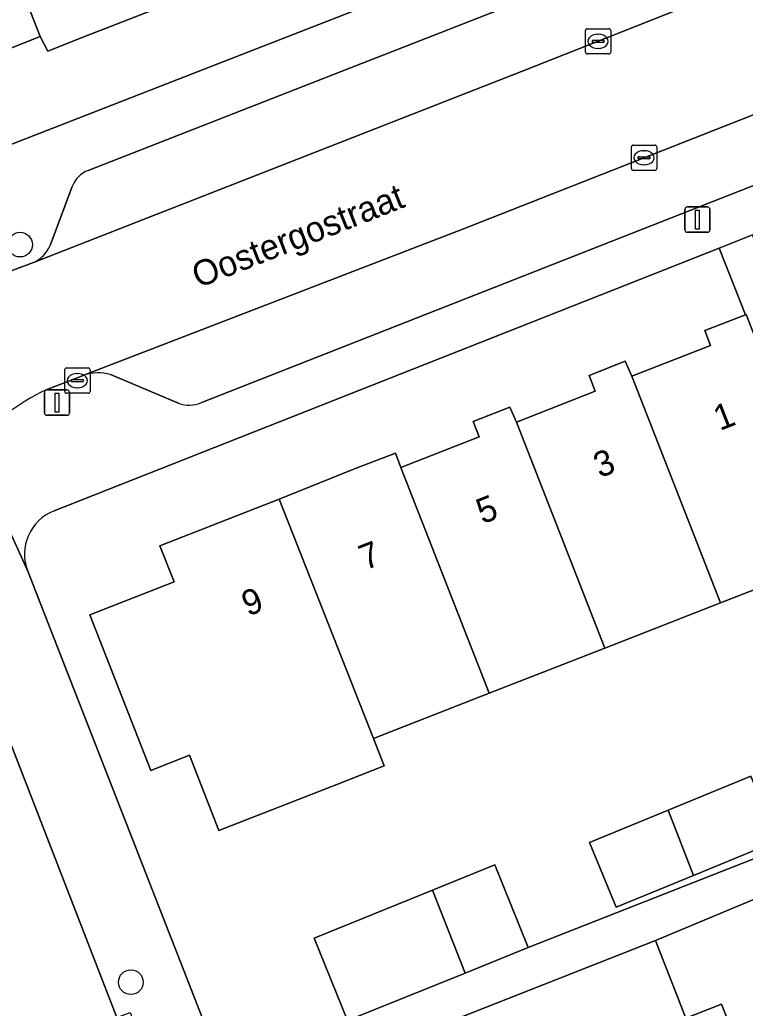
# Model space of a CAD drawing. Extents: x 159680 to 160786, y 387323 to 388340.
# Drawn here: x 160048.54 to 160077.21, y 387462.98 to 387502.04 of the extents above; entities that cross this region are included whole.
import ezdxf

# ---------------------------------------------------------------- set-up
doc = ezdxf.new("R2010")
doc.units = 0
for name, color, linetype in [('IMGEO_Boom', 7, 'Continuous'), ('IMGEO_Erf', 7, 'Continuous'), ('IMGEO_Kolk', 7, 'Continuous'), ('IMGEO_Lichtmast', 7, 'Continuous'), ('IMGEO_Muur', 7, 'Continuous'), ('IMGEO_Openbare_ruimte_label', 7, 'Continuous'), ('IMGEO_Pand', 7, 'Continuous'), ('IMGEO_Pand_nummerreeks', 7, 'Continuous'), ('IMGEO_Parkeervlak_open', 7, 'Continuous'), ('IMGEO_Rijbaan_lokaal_open', 7, 'Continuous'), ('IMGEO_Voetpad_open', 7, 'Continuous')]:
    doc.layers.add(name, color=color, linetype=linetype)

msp = doc.modelspace()

# ---------------------------------------------------------------- linework, layer by layer
at = {"layer": 'IMGEO_Boom'}
for centre in [(160048.551, 387493.155), (160052.934, 387464.006)]:
    msp.add_circle(centre, 0.489, dxfattribs=at)
at = {"layer": 'IMGEO_Erf'}
for points in [[(160069.127, 387505.279), (160067.819, 387508.634), (160064.637, 387507.364), (160064.847, 387506.837), (160063.284, 387506.213), (160063.071, 387506.753), (160059.873, 387505.476), (160060.091, 387504.929), (160058.727, 387504.385), (160054.2, 387502.578), (160051.005, 387501.339), (160049.647, 387500.797), (160049.355, 387501.385), (160046.255, 387500.148), (160046.314, 387500), (160046.515, 387499.498), (160045.265, 387499), (160044.991, 387499.689), (160044.698, 387499.572), (160044.527, 387500), (160044.012, 387501.289), (160041.11, 387500.131), (160041.16, 387500), (160042.036, 387497.709)], [(160045.65, 387496.123), (160055.591, 387500), (160069.127, 387505.279)], [(160080.976, 387480.847), (160076.237, 387478.996), (160071.664, 387477.21), (160067.09, 387475.424), (160062.517, 387473.638), (160062.94, 387472.554), (160061.074, 387471.825), (160056.415, 387470.006), (160055.255, 387472.977), (160053.718, 387472.377), (160051.316, 387478.524), (160054.641, 387479.822), (160054.084, 387481.247), (160058.801, 387483.089), (160061.842, 387484.315), (160063.388, 387484.919), (160063.609, 387484.353), (160066.702, 387485.561), (160066.467, 387486.161), (160067.91, 387486.725), (160068.174, 387486.143), (160071.29, 387487.36), (160071.045, 387487.988), (160072.472, 387488.545), (160072.736, 387487.958), (160075.846, 387489.172), (160075.618, 387489.755), (160077.223, 387490.382), (160076.185, 387493.013), (160049.897, 387482.637)], [(160048.858, 387480.25), (160049.768, 387477.92), (160056.549, 387460.554), (160061.498, 387462.487), (160060.179, 387465.75), (160064.86, 387467.643), (160067.322, 387468.638), (160068.641, 387465.375), (160078.623, 387469.308), (160084.48, 387471.518), (160084.359, 387471.814), (160081.27, 387470.546), (160080.225, 387473.092), (160083.461, 387474.421), (160080.976, 387480.847)], [(160089.08, 387459.972), (160084.957, 387470.364), (160073.663, 387465.65), (160074.866, 387462.591), (160076.272, 387463.144), (160076.921, 387461.494)]]:
    msp.add_lwpolyline(points, dxfattribs=at)
msp.add_lwpolyline([(160074.166, 387470.806), (160077.44, 387472.154), (160078.495, 387469.594), (160075.174, 387468.226), (160072.115, 387466.967), (160071.061, 387469.528)], close=True, dxfattribs=at)
msp.add_arc((160050.577, 387480.921), 1.846, 111.6268, 201.3287, dxfattribs=at)
at = {"layer": 'IMGEO_Kolk'}
for p, q in [((160070.9, 387500.762), (160070.9, 387501.614)), ((160070.975, 387501.688), (160071.827, 387501.688)), ((160071.901, 387501.614), (160071.901, 387500.762)), ((160071.202, 387501.231), (160071.6, 387501.231)), ((160071.388, 387501.468), (160071.413, 387501.468)), ((160071.159, 387501.182), (160071.159, 387501.194)), ((160071.597, 387501.145), (160071.199, 387501.145)), ((160071.411, 387500.908), (160071.386, 387500.908)), ((160071.643, 387501.194), (160071.643, 387501.182)), ((160071.827, 387500.688), (160070.975, 387500.688)), ((160072.715, 387496.161), (160072.715, 387497.013)), ((160072.79, 387497.087), (160073.642, 387497.087)), ((160073.716, 387497.013), (160073.716, 387496.161)), ((160072.974, 387496.581), (160072.974, 387496.593)), ((160073.412, 387496.544), (160073.014, 387496.544)), ((160073.017, 387496.63), (160073.415, 387496.63)), ((160073.203, 387496.867), (160073.228, 387496.867)), ((160073.458, 387496.593), (160073.458, 387496.581)), ((160073.226, 387496.307), (160073.201, 387496.307)), ((160073.642, 387496.087), (160072.79, 387496.087)), ((160050.319, 387487.355), (160050.319, 387488.207)), ((160050.394, 387488.281), (160051.246, 387488.281)), ((160050.807, 387488.061), (160050.832, 387488.061)), ((160051.32, 387488.207), (160051.32, 387487.355)), ((160050.578, 387487.775), (160050.578, 387487.787)), ((160051.016, 387487.738), (160050.618, 387487.738)), ((160050.621, 387487.824), (160051.019, 387487.824)), ((160051.062, 387487.787), (160051.062, 387487.775)), ((160051.246, 387487.281), (160050.394, 387487.281)), ((160050.83, 387487.501), (160050.805, 387487.501))]:
    msp.add_line(p, q, dxfattribs=at)
for points in [[(160070.9, 387500.762), (160070.9, 387501.614)], [(160070.975, 387501.688), (160071.827, 387501.688)], [(160071.901, 387501.614), (160071.901, 387500.762)], [(160071.827, 387500.688), (160070.975, 387500.688)], [(160072.715, 387496.161), (160072.715, 387497.013)], [(160072.79, 387497.087), (160073.642, 387497.087)], [(160073.716, 387497.013), (160073.716, 387496.161)], [(160073.642, 387496.087), (160072.79, 387496.087)], [(160050.319, 387487.355), (160050.319, 387488.207)], [(160050.394, 387488.281), (160051.246, 387488.281)], [(160051.32, 387488.207), (160051.32, 387487.355)], [(160051.246, 387487.281), (160050.394, 387487.281)]]:
    msp.add_lwpolyline(points, dxfattribs=at)
for centre, radius, start, end in [((160070.977, 387501.612), 0.0765, 91.552, 178.448), ((160070.977, 387501.612), 0.0765, 91.552, 178.448), ((160071.825, 387501.612), 0.0765, 1.552, 88.448), ((160071.825, 387501.612), 0.0765, 1.552, 88.448), ((160071.199, 387501.191), 0.0403, 85.8775, 175.7526), ((160071.604, 387501.193), 0.0386, 1.7309, 96.639), ((160071.196, 387501.181), 0.0366, 178.938, 274.7102), ((160071.6, 387501.188), 0.043, 264.8664, 352.4533), ((160070.977, 387500.764), 0.0765, 181.552, 268.448), ((160070.977, 387500.764), 0.0765, 181.552, 268.448), ((160071.825, 387500.764), 0.0765, 271.552, 358.448), ((160071.825, 387500.764), 0.0765, 271.552, 358.448), ((160072.792, 387497.011), 0.0765, 91.552, 178.448), ((160072.792, 387497.011), 0.0765, 91.552, 178.448), ((160073.64, 387497.011), 0.0765, 1.552, 88.448), ((160073.64, 387497.011), 0.0765, 1.552, 88.448), ((160073.014, 387496.59), 0.0403, 85.8775, 175.7526), ((160073.011, 387496.58), 0.0366, 178.938, 274.7102), ((160073.415, 387496.587), 0.043, 264.8664, 352.4533), ((160073.419, 387496.592), 0.0386, 1.7309, 96.639), ((160072.792, 387496.163), 0.0765, 181.552, 268.448), ((160072.792, 387496.163), 0.0765, 181.552, 268.448), ((160073.64, 387496.163), 0.0765, 271.552, 358.448), ((160073.64, 387496.163), 0.0765, 271.552, 358.448), ((160050.396, 387488.205), 0.0765, 91.552, 178.448), ((160050.396, 387488.205), 0.0765, 91.552, 178.448), ((160051.244, 387488.205), 0.0765, 1.552, 88.448), ((160051.244, 387488.205), 0.0765, 1.552, 88.448), ((160050.618, 387487.784), 0.0403, 85.8775, 175.7526), ((160050.615, 387487.774), 0.0366, 178.938, 274.7102), ((160051.019, 387487.781), 0.043, 264.8664, 352.4533), ((160051.023, 387487.786), 0.0386, 1.7309, 96.639), ((160050.396, 387487.357), 0.0765, 181.552, 268.448), ((160050.396, 387487.357), 0.0765, 181.552, 268.448), ((160051.244, 387487.357), 0.0765, 271.552, 358.448), ((160051.244, 387487.357), 0.0765, 271.552, 358.448)]:
    msp.add_arc(centre, radius, start, end, dxfattribs=at)
for centre, major_axis, ratio, start_param, end_param in [((160071.387, 387501.188), (-0.387, 0.002), 0.722429, 4.712389, 7.853982), ((160071.412, 387501.188), (-0.39, 0.002), 0.717154, 1.570796, 4.712389), ((160073.202, 387496.587), (-0.387, 0.002), 0.722429, 4.712389, 7.853982), ((160073.227, 387496.587), (-0.39, 0.002), 0.717154, 1.570796, 4.712389), ((160050.806, 387487.781), (-0.387, 0.002), 0.722429, 4.712389, 7.853982), ((160050.831, 387487.781), (-0.39, 0.002), 0.717154, 1.570796, 4.712389)]:
    msp.add_ellipse(centre, major_axis=major_axis, ratio=ratio, start_param=start_param, end_param=end_param, dxfattribs=at)
at = {"layer": 'IMGEO_Lichtmast'}
for p, q in [((160074.929, 387494.644), (160075.719, 387494.644)), ((160075.719, 387494.644), (160074.929, 387494.644)), ((160074.829, 387493.744), (160074.829, 387494.544)), ((160074.829, 387494.544), (160074.829, 387493.744)), ((160075.819, 387494.544), (160075.819, 387493.744)), ((160075.819, 387493.744), (160075.819, 387494.544)), ((160075.719, 387493.644), (160074.929, 387493.644)), ((160074.929, 387493.644), (160075.719, 387493.644)), ((160049.519, 387486.51), (160049.519, 387487.31)), ((160049.519, 387487.31), (160049.519, 387486.51)), ((160049.619, 387487.41), (160050.409, 387487.41)), ((160050.409, 387487.41), (160049.619, 387487.41)), ((160050.509, 387487.31), (160050.509, 387486.51)), ((160050.509, 387486.51), (160050.509, 387487.31)), ((160050.409, 387486.41), (160049.619, 387486.41)), ((160049.619, 387486.41), (160050.409, 387486.41))]:
    msp.add_line(p, q, dxfattribs=at)
for points in [[(160075.249, 387494.519), (160075.399, 387494.519), (160075.399, 387493.769), (160075.249, 387493.769), (160075.249, 387494.519)], [(160049.939, 387487.285), (160050.089, 387487.285), (160050.089, 387486.535), (160049.939, 387486.535), (160049.939, 387487.285)]]:
    msp.add_lwpolyline(points, dxfattribs=at)
for centre, start, end in [((160074.929, 387494.544), 90, 180), ((160074.929, 387494.544), 90, 180), ((160075.719, 387494.544), 0, 90), ((160075.719, 387494.544), 360, 90), ((160074.929, 387493.744), 180, 270), ((160074.929, 387493.744), 180, 270), ((160075.719, 387493.744), 270, 0), ((160075.719, 387493.744), 270, 0), ((160049.619, 387487.31), 90, 180), ((160049.619, 387487.31), 90, 180), ((160050.409, 387487.31), 0, 90), ((160050.409, 387487.31), 360, 90), ((160049.619, 387486.51), 180, 270), ((160049.619, 387486.51), 180, 270), ((160050.409, 387486.51), 270, 0), ((160050.409, 387486.51), 270, 0)]:
    msp.add_arc(centre, 0.1, start, end, dxfattribs=at)
at = {"layer": 'IMGEO_Muur'}
msp.add_lwpolyline([(160049.768, 387477.92), (160056.549, 387460.554), (160056.572, 387460.495)], dxfattribs=at)
at = {"layer": 'IMGEO_Pand'}
for points in [[(160050.502, 387511.875), (160050, 387513.151), (160049.996, 387513.15), (160049.984, 387513.146), (160045.432, 387511.354), (160045.943, 387510.055), (160049.355, 387501.385), (160049.647, 387500.797), (160051.005, 387501.339), (160054.2, 387502.578), (160053.932, 387503.16)], [(160041.11, 387500.131), (160044.012, 387501.289), (160044.527, 387500), (160044.698, 387499.572), (160044.991, 387499.689), (160045.265, 387499), (160046.515, 387499.498), (160046.314, 387500), (160046.255, 387500.148), (160049.355, 387501.385), (160045.943, 387510.055), (160041.393, 387508.239), (160040.748, 387509.857), (160037.712, 387508.645)], [(160079.067, 387485.735), (160077.248, 387490.392), (160077.223, 387490.382), (160075.618, 387489.755), (160075.846, 387489.172), (160072.736, 387487.958), (160076.237, 387478.996), (160080.976, 387480.847)], [(160071.664, 387477.21), (160076.237, 387478.996), (160072.736, 387487.958), (160072.472, 387488.545), (160071.045, 387487.988), (160071.29, 387487.36), (160068.174, 387486.143)], [(160067.09, 387475.424), (160071.664, 387477.21), (160068.174, 387486.143), (160067.91, 387486.725), (160066.467, 387486.161), (160066.702, 387485.561), (160063.609, 387484.353)], [(160063.388, 387484.919), (160061.842, 387484.315), (160058.801, 387483.089), (160062.517, 387473.638), (160067.09, 387475.424), (160063.609, 387484.353)], [(160061.074, 387471.825), (160062.94, 387472.554), (160062.517, 387473.638), (160058.801, 387483.089), (160054.084, 387481.247), (160054.641, 387479.822), (160051.316, 387478.524), (160053.718, 387472.377), (160055.255, 387472.977), (160056.415, 387470.006)], [(160078.495, 387469.594), (160077.44, 387472.154), (160074.166, 387470.806), (160075.174, 387468.226)], [(160071.061, 387469.528), (160072.115, 387466.967), (160075.174, 387468.226), (160074.166, 387470.806)], [(160066.142, 387464.364), (160068.641, 387465.375), (160067.322, 387468.638), (160064.86, 387467.643)], [(160064.86, 387467.643), (160060.179, 387465.75), (160061.498, 387462.487), (160066.142, 387464.364)], [(160076.272, 387463.144), (160074.866, 387462.591), (160073.663, 387465.65), (160067.382, 387463.18), (160062.728, 387461.35), (160064.582, 387456.636), (160075.46, 387460.919), (160076.921, 387461.494)]]:
    msp.add_lwpolyline(points, close=True, dxfattribs=at)
at = {"layer": 'IMGEO_Parkeervlak_open'}
for points in [[(160087.309, 387510.283), (160070.825, 387503.75), (160061.243, 387500), (160051.245, 387496.087)], [(160049.085, 387492.452), (160068.368, 387500), (160071.776, 387501.334), (160091.461, 387509.135)], [(160093.542, 387504.582), (160081.892, 387500), (160066.016, 387493.756), (160051.074, 387487.99)], [(160055.694, 387486.901), (160088.998, 387500)], [(160050.616, 387495.448), (160049.743, 387493.12)], [(160052.128, 387488.016), (160054.84, 387486.878)]]:
    msp.add_lwpolyline(points, dxfattribs=at)
for centre, radius, start, end in [((160051.653, 387495.057), 1.108, 111.5835, 159.3202), ((160048.574, 387493.613), 1.269, 293.7443, 337.1198), ((160051.643, 387486.316), 1.768, 74.0659, 108.7603), ((160055.235, 387488.059), 1.246, 251.4887, 291.5967)]:
    msp.add_arc(centre, radius, start, end, dxfattribs=at)
at = {"layer": 'IMGEO_Rijbaan_lokaal_open'}
for points in [[(160093.64, 387509.999), (160091.461, 387509.135), (160071.776, 387501.334), (160068.368, 387500), (160049.085, 387492.452), (160047.522, 387491.862)], [(160049.582, 387487.421), (160050.92, 387487.93), (160051.074, 387487.99), (160066.016, 387493.756), (160081.892, 387500)], [(160075.587, 387403.186), (160068.134, 387422.235), (160060.686, 387441.269), (160053.965, 387458.545), (160053.696, 387459.237), (160052.383, 387462.613), (160046.513, 387477.713)]]:
    msp.add_lwpolyline(points, dxfattribs=at)
msp.add_arc((160053.139, 387479.928), 8.295, 115.3951, 141.4849, dxfattribs=at)
at = {"layer": 'IMGEO_Voetpad_open'}
for points in [[(160090.391, 387513.528), (160089.429, 387513.205), (160082.66, 387510.557), (160070.164, 387505.683), (160069.127, 387505.279), (160055.591, 387500), (160045.65, 387496.123)], [(160051.245, 387496.087), (160061.243, 387500), (160070.825, 387503.75)], [(160049.897, 387482.637), (160076.185, 387493.013), (160077.508, 387493.535), (160093.888, 387500), (160097.114, 387501.273), (160098.383, 387501.774)], [(160091.096, 387500.825), (160088.998, 387500), (160055.694, 387486.901)], [(160049.743, 387493.12), (160050.616, 387495.448)], [(160099.139, 387437.225), (160077.508, 387493.535), (160076.185, 387493.013), (160077.223, 387490.382), (160077.248, 387490.392), (160079.067, 387485.735), (160080.976, 387480.847), (160083.461, 387474.421), (160084.507, 387471.875), (160084.359, 387471.814), (160084.48, 387471.518), (160078.623, 387469.308), (160068.641, 387465.375), (160066.142, 387464.364), (160061.498, 387462.487)], [(160047.522, 387491.862), (160049.085, 387492.452)], [(160051.074, 387487.99), (160050.92, 387487.93), (160049.582, 387487.421)], [(160054.84, 387486.878), (160052.128, 387488.016)], [(160057.097, 387459.151), (160056.572, 387460.495), (160056.549, 387460.554), (160049.768, 387477.92), (160048.858, 387480.25), (160046.649, 387485.093)], [(160046.649, 387485.093), (160048.858, 387480.25)], [(160045.765, 387479.734), (160046.513, 387477.713), (160052.383, 387462.613), (160052.903, 387462.813), (160054.206, 387459.433), (160053.696, 387459.237), (160053.965, 387458.545), (160060.686, 387441.269), (160068.134, 387422.235), (160075.587, 387403.186)], [(160062.728, 387461.35), (160067.382, 387463.18), (160073.663, 387465.65), (160084.957, 387470.364), (160089.08, 387459.972)]]:
    msp.add_lwpolyline(points, dxfattribs=at)
for centre, radius, start, end in [((160051.653, 387495.057), 1.108, 111.5835, 159.3202), ((160048.574, 387493.613), 1.269, 293.7443, 337.1198), ((160051.643, 387486.316), 1.768, 74.0659, 108.7603), ((160053.139, 387479.928), 8.295, 115.3951, 141.4849), ((160055.235, 387488.059), 1.246, 251.4887, 291.5967), ((160050.577, 387480.921), 1.846, 111.6268, 201.3287)]:
    msp.add_arc(centre, radius, start, end, dxfattribs=at)

# ---------------------------------------------------------------- texts
at = {"layer": 'IMGEO_Openbare_ruimte_label'}
msp.add_text('Oostergostraat', height=1, rotation=21.4611, dxfattribs=at).set_placement((160055.597, 387491.426))
at = {"layer": 'IMGEO_Pand_nummerreeks'}
for s, rotation, p in [('1', 21.4745, (160076.21, 387485.786)), ('3', 21.4765, (160071.467, 387483.92)), ('5', 21.4765, (160066.832, 387482.097)), ('7', 21.4765, (160062.198, 387480.273)), ('9', 21.4765, (160057.563, 387478.45))]:
    msp.add_text(s, height=1, rotation=rotation, dxfattribs=at).set_placement(p)

doc.saveas('drawing.dxf')
